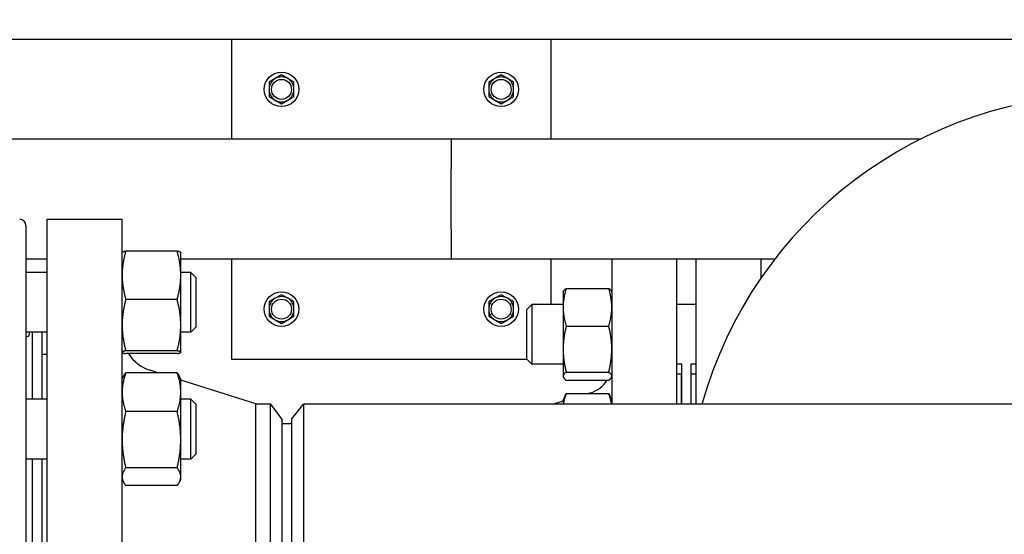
# Model space of a CAD drawing. Header units: inches. Extents: x 5 to 1128, y -85 to 748.
# Tile 635 of 656: x 608 to 621, y 694 to 701. Entities that reach past the tile are written whole.
import ezdxf

# ---------------------------------------------------------------- set-up
doc = ezdxf.new("R2010")
doc.units = ezdxf.units.IN
doc.header["$LTSCALE"] = 32
doc.header["$MEASUREMENT"] = 0
doc.layers.add('Dimension (ANSI)', color=7, linetype='Continuous', lineweight=25)
doc.layers.add('Visible (ANSI)', color=7, linetype='Continuous', lineweight=30)
doc.styles.add('Note Text (ANSI)', font='tahoma.ttf')
doc.dimstyles.new('SB Fraction-16 (ANSI)', dxfattribs={"dimscale": 32, "dimtxt": 0.125, "dimasz": 0.098425, "dimexe": 0.125, "dimexo": 0.0625, "dimgap": 0.031496, "dimtad": 0, "dimtih": 1, "dimtoh": 1, "dimdec": 4, "dimrnd": 1e-08, "dimzin": 0, "dimdsep": 46, "dimlunit": 5, "dimtxsty": 'Note Text (ANSI)', "dimcen": 0.09, "dimdle": 0.393701, "dimclrd": 256, "dimclre": 256, "dimclrt": 256, "dimadec": 0, "dimazin": 3, "dimtfac": 0.96, "dimtofl": 0, "dimtmove": 0, "dimatfit": 3, "dimfxl": 1, "dimfrac": 2, "dimtolj": 1, "dimtzin": 12, "dimlwd": -1, "dimlwe": -1, "dimarcsym": 0})

# ---------------------------------------------------------------- blocks, each defined once
blk = doc.blocks.new('*D18')
at = {"layer": 'Defpoints', "color": 0, "transparency": 16777216}
for p in [(765.781, 720.597), (455.781, 700.44), (765.781, 700.44)]:
    blk.add_point(p, dxfattribs=at)
at = {"layer": 'Dimension (ANSI)', "transparency": 16777216}
for p, q in [((455.781, 702.44), (455.781, 724.597)), ((765.781, 702.44), (765.781, 724.597)), ((458.93, 720.597), (605.509, 720.597)), ((762.631, 720.597), (616.052, 720.597))]:
    blk.add_line(p, q, dxfattribs=at)
for points in [[(458.93, 721.122), (458.93, 720.072), (455.781, 720.597)], [(762.631, 721.122), (762.631, 720.072), (765.781, 720.597)]]:
    blk.add_solid(points, dxfattribs=at)
at = {"layer": 'Dimension (ANSI)', "transparency": 16777216, "insert": (606.517, 722.681), "char_height": 4, "attachment_point": 1, "style": 'Note Text (ANSI)'}
blk.add_mtext('\\A1;310', dxfattribs=at)

msp = doc.modelspace()

# ---------------------------------------------------------------- linework, layer by layer
at = {"layer": 'Visible (ANSI)'}
for p, q in [((610.96813, 700.43978), (581.46813, 700.43978)), ((610.96813, 700.43978), (610.96813, 699.18978)), ((614.96813, 700.43978), (610.96813, 700.43978)), ((628.96813, 700.43978), (614.96813, 700.43978)), ((614.96813, 699.18978), (614.96813, 700.43978)), ((611.51513, 699.94988), (611.43713, 699.90485)), ((611.43713, 699.90485), (611.43713, 699.81478)), ((611.59313, 699.99491), (611.51513, 699.94988)), ((611.67113, 699.94988), (611.59313, 699.99491)), ((611.74913, 699.90485), (611.67113, 699.94988)), ((611.74913, 699.81478), (611.74913, 699.90485)), ((614.26513, 699.94988), (614.18713, 699.90485)), ((614.18713, 699.90485), (614.18713, 699.81478)), ((614.34313, 699.99491), (614.26513, 699.94988)), ((614.42113, 699.94988), (614.34313, 699.99491)), ((614.49913, 699.90485), (614.42113, 699.94988)), ((614.49913, 699.81478), (614.49913, 699.90485)), ((611.43713, 699.81478), (611.43713, 699.72471)), ((611.74913, 699.72471), (611.74913, 699.81478)), ((614.18713, 699.81478), (614.18713, 699.72471)), ((614.49913, 699.72471), (614.49913, 699.81478)), ((611.43713, 699.72471), (611.51513, 699.67968)), ((611.51513, 699.67968), (611.59313, 699.63465)), ((611.59313, 699.63465), (611.67113, 699.67968)), ((611.67113, 699.67968), (611.74913, 699.72471)), ((614.18713, 699.72471), (614.26513, 699.67968)), ((614.26513, 699.67968), (614.34313, 699.63465)), ((614.34313, 699.63465), (614.42113, 699.67968)), ((614.42113, 699.67968), (614.49913, 699.72471)), ((613.71813, 699.18978), (545.21813, 699.18978)), ((613.71813, 699.18978), (613.71813, 698.81478)), ((619.58845, 699.18978), (613.71813, 699.18978)), ((613.71813, 698.06478), (613.71813, 698.81478)), ((608.65813, 690.68978), (608.65813, 698.18978)), ((608.65813, 698.18978), (609.59813, 698.18978)), ((609.59813, 690.68978), (609.59813, 698.18978)), ((608.39439, 698.11104), (608.39439, 690.76852)), ((613.71813, 698.06478), (613.71813, 697.68978)), ((610.28705, 697.79158), (609.64322, 697.79158)), ((608.65813, 697.68978), (608.39439, 697.68978)), ((609.59813, 697.77458), (609.59849, 697.77534)), ((610.33213, 697.77458), (610.33178, 697.77534)), ((610.33213, 697.48833), (610.33213, 697.77458)), ((613.71813, 697.68978), (610.33213, 697.68978)), ((610.96813, 697.68978), (610.96813, 696.43978)), ((615.72813, 697.68978), (613.71813, 697.68978)), ((614.96813, 697.12448), (614.96813, 697.68978)), ((615.72813, 697.68978), (615.72813, 695.87728)), ((616.53813, 697.68978), (615.72813, 697.68978)), ((616.78563, 697.68978), (616.53813, 697.68978)), ((616.53813, 697.68978), (616.53813, 695.87728)), ((616.78563, 695.87728), (616.78563, 697.68978)), ((617.59563, 697.68978), (616.78563, 697.68978)), ((617.76757, 697.68978), (617.59563, 697.68978)), ((617.59563, 697.68978), (617.59563, 697.4542)), ((608.65813, 697.52458), (608.39439, 697.52458)), ((610.45689, 697.52458), (610.33213, 697.52458)), ((610.33213, 696.86409), (610.33213, 697.48833)), ((610.45689, 696.77458), (610.45689, 697.52458)), ((610.51939, 697.46208), (610.45689, 697.52458)), ((610.51939, 697.46208), (610.51939, 696.83708)), ((615.15744, 697.32422), (615.68983, 697.32422)), ((610.28705, 697.18508), (609.64322, 697.18508)), ((611.51513, 697.19988), (611.43713, 697.15485)), ((611.59313, 697.24491), (611.51513, 697.19988)), ((611.67113, 697.19988), (611.59313, 697.24491)), ((611.74913, 697.15485), (611.67113, 697.19988)), ((614.26513, 697.19988), (614.18713, 697.15485)), ((614.34313, 697.24491), (614.26513, 697.19988)), ((614.42113, 697.19988), (614.34313, 697.24491)), ((614.49913, 697.15485), (614.42113, 697.19988)), ((615.11913, 697.28048), (615.12266, 697.28804)), ((615.11913, 697.28048), (615.11913, 697.08804)), ((615.72813, 697.28048), (615.72461, 697.28804)), ((611.43713, 697.15485), (611.43713, 697.06478)), ((611.43713, 697.06478), (611.43713, 696.97471)), ((611.74913, 697.06478), (611.74913, 697.15485)), ((611.74913, 696.97471), (611.74913, 697.06478)), ((614.18713, 697.15485), (614.18713, 697.06478)), ((614.18713, 697.06478), (614.18713, 696.97471)), ((614.49913, 697.06478), (614.49913, 697.15485)), ((614.49913, 696.97471), (614.49913, 697.06478)), ((614.66313, 697.06198), (614.72563, 697.12448)), ((614.66313, 696.43698), (614.66313, 697.06198)), ((614.72563, 697.12448), (614.72563, 696.37448)), ((615.11913, 697.12448), (614.72563, 697.12448)), ((615.11913, 697.08804), (615.11913, 696.5645)), ((616.78563, 697.12448), (616.53813, 697.12448)), ((611.43713, 696.97471), (611.51513, 696.92968)), ((611.51513, 696.92968), (611.59313, 696.88465)), ((611.59313, 696.88465), (611.67113, 696.92968)), ((611.67113, 696.92968), (611.74913, 696.97471)), ((614.18713, 696.97471), (614.26513, 696.92968)), ((614.26513, 696.92968), (614.34313, 696.88465)), ((614.34313, 696.88465), (614.42113, 696.92968)), ((614.42113, 696.92968), (614.49913, 696.97471)), ((610.33213, 696.52534), (610.33213, 696.86409)), ((610.51939, 696.83708), (610.45689, 696.77458)), ((615.15744, 696.85186), (615.68983, 696.85186)), ((608.65813, 696.77458), (608.39439, 696.77458)), ((608.47313, 696.77458), (608.47313, 695.93722)), ((608.59313, 696.77458), (608.59313, 695.93722)), ((610.45689, 696.77458), (610.33213, 696.77458)), ((615.11913, 696.5645), (615.11913, 696.22593)), ((608.59813, 695.93722), (608.59813, 696.49978)), ((608.59813, 696.49978), (608.65813, 696.49978)), ((609.59813, 696.52458), (609.59849, 696.52383)), ((610.28705, 696.54309), (609.64322, 696.54309)), ((610.28705, 696.50759), (609.64322, 696.50759)), ((610.33213, 696.52458), (610.33178, 696.52383)), ((610.33213, 696.52458), (610.33213, 696.52534)), ((610.96813, 696.43978), (614.66313, 696.43978)), ((614.66313, 696.43698), (614.72563, 696.37448)), ((608.59813, 696.37978), (608.59313, 696.37978)), ((615.11913, 696.37448), (614.72563, 696.37448)), ((616.60313, 696.37448), (616.53813, 696.37448)), ((616.60313, 695.87728), (616.60313, 696.37935)), ((616.72313, 695.87728), (616.72313, 696.37935)), ((616.78563, 696.37448), (616.72313, 696.37448)), ((609.59813, 696.18722), (609.61282, 696.21871)), ((610.28705, 696.26766), (609.64322, 696.26766)), ((610.04684, 696.26766), (609.94716, 696.29923)), ((610.33213, 696.18722), (610.31745, 696.21871)), ((610.33213, 696.02536), (610.33213, 696.18722)), ((615.11913, 696.22593), (615.11913, 696.21848)), ((615.11913, 696.21848), (615.12266, 696.21092)), ((615.15744, 696.27713), (615.68983, 696.27713)), ((615.72813, 696.21848), (615.72461, 696.21092)), ((616.59813, 696.24978), (616.53813, 696.24978)), ((616.59813, 696.24978), (616.59813, 695.87728)), ((616.78563, 696.25228), (616.72313, 696.25228)), ((611.27147, 695.87978), (610.33213, 696.1773)), ((615.15744, 696.17474), (615.68983, 696.17474)), ((616.59813, 696.12978), (616.60313, 696.12978)), ((610.33213, 695.43035), (610.33213, 696.02536)), ((615.11913, 695.92749), (615.14388, 695.98055)), ((615.15744, 696.00693), (615.68983, 696.00693)), ((615.42941, 696.00693), (615.45894, 696.01561)), ((615.72813, 695.92749), (615.70339, 695.98055)), ((608.65813, 695.93722), (608.39439, 695.93722)), ((610.45689, 695.93722), (610.33213, 695.93722)), ((610.45689, 695.18722), (610.45689, 695.93722)), ((610.51939, 695.87472), (610.45689, 695.93722)), ((610.51939, 695.87472), (610.51939, 695.24972)), ((611.27147, 692.99978), (611.27147, 695.87978)), ((611.27147, 695.87978), (611.45426, 695.87978)), ((611.45426, 692.99978), (611.45426, 695.87978)), ((611.59813, 695.69228), (611.45426, 695.87978)), ((611.72313, 695.68978), (611.86701, 695.87728)), ((611.86701, 695.87728), (611.86701, 693.00228)), ((648.70426, 695.87728), (611.86701, 695.87728)), ((614.98858, 695.87728), (615.11913, 695.91567)), ((615.11913, 695.92749), (615.11913, 695.87728)), ((610.28705, 695.78307), (609.64322, 695.78307)), ((611.59813, 695.69228), (611.59813, 693.18728)), ((611.72313, 695.62728), (611.59813, 695.62728)), ((611.72313, 693.18978), (611.72313, 695.68978)), ((610.33213, 694.9672), (610.33213, 695.43035)), ((610.51939, 695.24972), (610.45689, 695.18722)), ((608.65813, 695.18722), (608.39439, 695.18722)), ((608.47313, 695.18722), (608.47313, 693.69234)), ((608.59313, 695.18722), (608.59313, 693.69234)), ((608.59813, 693.69234), (608.59813, 695.18722)), ((610.28705, 695.07763), (609.64322, 695.07763)), ((610.45689, 695.18722), (610.33213, 695.18722)), ((610.33213, 694.93722), (610.33213, 694.9672)), ((609.59813, 694.93722), (609.61282, 694.90572)), ((610.28705, 694.85678), (609.64322, 694.85678)), ((610.33213, 694.93722), (610.31745, 694.90572))]:
    msp.add_line(p, q, dxfattribs=at)
for centre, radius in [((611.59313, 699.81478), 0.216), ((614.34313, 699.81478), 0.216), ((611.59313, 699.81478), 0.1248), ((614.34313, 699.81478), 0.1248), ((611.59313, 697.06478), 0.216), ((611.59313, 697.06478), 0.1248), ((614.34313, 697.06478), 0.216), ((614.34313, 697.06478), 0.1248)]:
    msp.add_circle(centre, radius, dxfattribs=at)
for centre, radius, start, end in [((611.59313, 699.81478), 0.156, 120, 180), ((611.59313, 699.81478), 0.156, 60, 120), ((611.59313, 699.81478), 0.156, 0, 60), ((614.34313, 699.81478), 0.156, 120, 180), ((614.34313, 699.81478), 0.156, 60, 120), ((614.34313, 699.81478), 0.156, 0, 60), ((611.59313, 699.81478), 0.156, 180, 240), ((611.59313, 699.81478), 0.156, 300, 0), ((614.34313, 699.81478), 0.156, 180, 240), ((614.34313, 699.81478), 0.156, 300, 0), ((611.59313, 699.81478), 0.156, 240, 300), ((614.34313, 699.81478), 0.156, 240, 300), ((621.97313, 694.43978), 5.315, 15.691698, 164.308302), ((608.31565, 698.11104), 0.07874, 0, 90), ((611.59313, 697.06478), 0.156, 120, 180), ((611.59313, 697.06478), 0.156, 60, 120), ((611.59313, 697.06478), 0.156, 0, 60), ((614.34313, 697.06478), 0.156, 120, 180), ((614.34313, 697.06478), 0.156, 60, 120), ((614.34313, 697.06478), 0.156, 0, 60), ((611.59313, 697.06478), 0.156, 180, 240), ((611.59313, 697.06478), 0.156, 300, 0), ((614.34313, 697.06478), 0.156, 180, 240), ((614.34313, 697.06478), 0.156, 300, 0), ((611.59313, 697.06478), 0.156, 240, 300), ((614.34313, 697.06478), 0.156, 240, 300), ((610.09813, 696.77589), 0.5, 212.452892, 252.425284), ((615.35313, 696.37537), 0.375, 286.38845, 327.654619)]:
    msp.add_arc(centre, radius, start, end, dxfattribs=at)
for points, weights in [([(609.64322, 697.79158), (609.59813, 697.62907), (609.59813, 697.48833)], [1, 1.0379548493, 1]), ([(609.59849, 697.77534), (609.602, 697.78288), (609.64322, 697.79158)], [1.00614116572, 1.0345850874, 1]), ([(610.28705, 697.79158), (610.32826, 697.78288), (610.33178, 697.77534)], [1, 1.0345850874, 1.00614116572]), ([(610.33213, 697.48833), (610.33213, 697.62907), (610.28705, 697.79158)], [1, 1.0379548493, 1]), ([(609.59813, 697.48833), (609.59813, 697.34759), (609.64322, 697.18508)], [1, 1.0379548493, 1]), ([(610.28705, 697.18508), (610.33213, 697.34759), (610.33213, 697.48833)], [1, 1.0379548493, 1]), ([(615.15744, 697.32422), (615.11913, 697.19765), (615.11913, 697.08804)], [1, 1.0379548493, 1]), ([(615.12266, 697.28804), (615.13055, 697.30496), (615.15744, 697.32422)], [1.01611555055, 1.02634702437, 1]), ([(615.68983, 697.32422), (615.71672, 697.30496), (615.72461, 697.28804)], [1, 1.02634702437, 1.01611555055]), ([(615.72813, 697.08804), (615.72813, 697.19765), (615.68983, 697.32422)], [1, 1.0379548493, 1]), ([(609.64322, 697.18508), (609.59813, 697.01306), (609.59813, 696.86409)], [1, 1.0379548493, 1]), ([(610.33213, 696.86409), (610.33213, 697.01306), (610.28705, 697.18508)], [1, 1.0379548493, 1]), ([(615.11913, 697.08804), (615.11913, 696.97843), (615.15744, 696.85186)], [1, 1.0379548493, 1]), ([(615.68983, 696.85186), (615.72813, 696.97843), (615.72813, 697.08804)], [1, 1.0379548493, 1]), ([(609.59813, 696.86409), (609.59813, 696.71511), (609.64322, 696.54309)], [1, 1.0379548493, 1]), ([(610.28705, 696.54309), (610.33213, 696.71511), (610.33213, 696.86409)], [1, 1.0379548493, 1]), ([(615.15744, 696.85186), (615.11913, 696.69786), (615.11913, 696.5645)], [1, 1.0379548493, 1]), ([(615.72813, 696.5645), (615.72813, 696.69786), (615.68983, 696.85186)], [1, 1.0379548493, 1]), ([(615.11913, 696.5645), (615.11913, 696.43113), (615.15744, 696.27713)], [1, 1.0379548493, 1]), ([(615.68983, 696.27713), (615.72813, 696.43113), (615.72813, 696.5645)], [1, 1.0379548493, 1]), ([(609.64322, 696.54309), (609.59813, 696.53358), (609.59813, 696.52534)], [1, 1.0379548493, 1]), ([(609.59813, 696.52534), (609.59813, 696.5171), (609.64322, 696.50759)], [1, 1.0379548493, 1]), ([(610.33213, 696.52534), (610.33213, 696.53358), (610.28705, 696.54309)], [1, 1.0379548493, 1]), ([(610.28705, 696.50759), (610.33213, 696.5171), (610.33213, 696.52534)], [1, 1.0379548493, 1]), ([(609.64322, 696.26766), (609.59813, 696.13781), (609.59813, 696.02536)], [1, 1.0379548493, 1]), ([(609.61282, 696.21871), (609.62369, 696.24203), (609.64322, 696.26766)], [1.01853894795, 1.0160927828, 1]), ([(610.28705, 696.26766), (610.30657, 696.24203), (610.31745, 696.21871)], [1, 1.0160927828, 1.01853894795]), ([(610.33213, 696.02536), (610.33213, 696.13781), (610.28705, 696.26766)], [1, 1.0379548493, 1]), ([(615.15744, 696.27713), (615.11913, 696.24969), (615.11913, 696.22593)], [1, 1.0379548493, 1]), ([(615.11913, 696.22593), (615.11913, 696.20218), (615.15744, 696.17474)], [1, 1.0379548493, 1]), ([(615.72813, 696.22593), (615.72813, 696.24969), (615.68983, 696.27713)], [1, 1.0379548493, 1]), ([(615.68983, 696.17474), (615.72813, 696.20218), (615.72813, 696.22593)], [1, 1.0379548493, 1]), ([(609.59813, 696.02536), (609.59813, 695.91291), (609.64322, 695.78307)], [1, 1.0379548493, 1]), ([(610.28705, 695.78307), (610.33213, 695.91291), (610.33213, 696.02536)], [1, 1.0379548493, 1]), ([(615.15744, 696.00693), (615.12962, 695.93784), (615.12212, 695.87728)], [1, 1.02727863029, 1.0153462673]), ([(615.14388, 695.98055), (615.14988, 695.99342), (615.15744, 696.00693)], [1.01175569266, 1.00727059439, 1]), ([(615.72515, 695.87728), (615.71764, 695.93784), (615.68983, 696.00693)], [1.0153462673, 1.02727863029, 1]), ([(615.68983, 696.00693), (615.69739, 695.99342), (615.70339, 695.98055)], [1, 1.00727059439, 1.01175569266]), ([(609.64322, 695.78307), (609.59813, 695.59405), (609.59813, 695.43035)], [1, 1.0379548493, 1]), ([(610.33213, 695.43035), (610.33213, 695.59405), (610.28705, 695.78307)], [1, 1.0379548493, 1]), ([(609.59813, 695.43035), (609.59813, 695.26665), (609.64322, 695.07763)], [1, 1.0379548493, 1]), ([(610.28705, 695.07763), (610.33213, 695.26665), (610.33213, 695.43035)], [1, 1.0379548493, 1]), ([(609.64322, 695.07763), (609.59813, 695.01845), (609.59813, 694.9672)], [1, 1.0379548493, 1]), ([(610.33213, 694.9672), (610.33213, 695.01845), (610.28705, 695.07763)], [1, 1.0379548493, 1]), ([(609.59813, 694.9672), (609.59813, 694.91595), (609.64322, 694.85678)], [1, 1.0379548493, 1]), ([(610.28705, 694.85678), (610.33213, 694.91595), (610.33213, 694.9672)], [1, 1.0379548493, 1])]:
    msp.add_rational_spline(points, weights, degree=2, dxfattribs=at)
msp.add_open_spline([(608.4293, 696.77465), (608.43223, 696.76512), (608.43376, 696.75666), (608.43376, 696.73102), (608.42365, 696.71989), (608.40204, 696.7167), (608.39833, 696.71647), (608.39439, 696.71652)], degree=3, knots=[1.797466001, 1.797466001, 1.797466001, 1.797466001, 1.940397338, 1.940397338, 2.307973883, 2.307973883, 2.377469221, 2.377469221, 2.377469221, 2.377469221], dxfattribs=at)

# ---------------------------------------------------------------- dimensions: what is measured, and where the dimension line sits
at = {"layer": 'Dimension (ANSI)'}
dim = msp.add_linear_dim(base=(765.78063, 720.59726), p1=(455.78063, 700.43978), p2=(765.78063, 700.43978), dimstyle='SB Fraction-16 (ANSI)', override={"dimgap": 0.031496, "dimtih": 0, "dimtoh": 0, "dimdec": 4, "dimtol": 0, "dimlim": 0, "dimtp": 0, "dimtm": 0, "dimtdec": 2, "dimatfit": 1}, dxfattribs=at)
dim.commit()
dim.dimension.update_dxf_attribs({"geometry": '*D18', "text_midpoint": (610.78063, 720.59726), "dimtype": 160})

doc.saveas('drawing.dxf')
